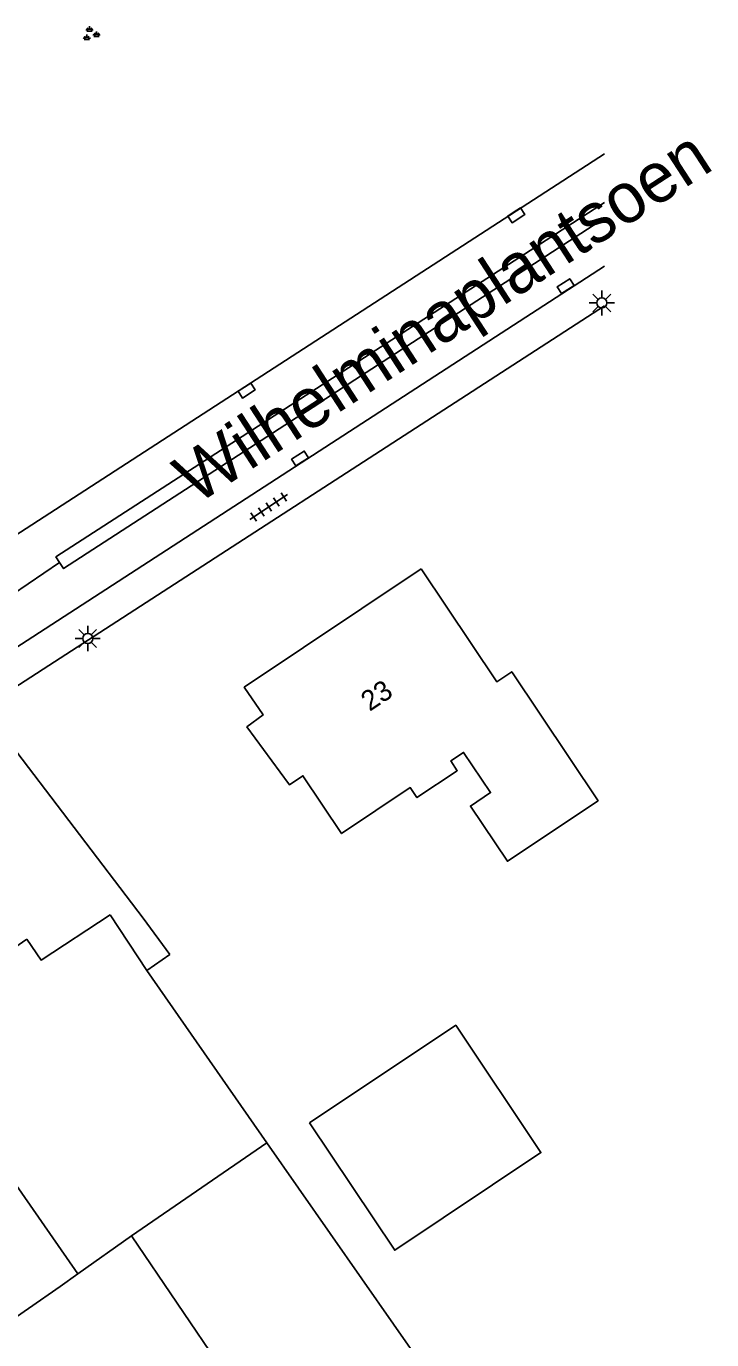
# Model space of a CAD drawing. Extents: x 136000 to 138005, y 398500 to 400500.
# Drawn here: x 137971.2 to 138005.3, y 399682 to 399747.5 of the extents above; entities that cross this region are included whole.
import ezdxf

# ---------------------------------------------------------------- set-up
doc = ezdxf.new("R2010")
doc.units = 0
for name, color, linetype in [('gg-afsc-erfafscheiding', 7, 'Continuous'), ('gg-afsc-hekwerk', 7, 'Continuous'), ('gg-anno-huisnummerreeks BGT', 7, 'Continuous'), ('gg-anno-openbare ruimte label', 7, 'Continuous'), ('gg-bbg-gedigitaliseerde bebouwing', 7, 'Continuous'), ('gg-bbg-gedigitaliseerde bijgebouw', 7, 'Continuous'), ('gg-bbg-hoofdgebouw', 7, 'Continuous'), ('gg-bbg-tussenscheiding', 7, 'Continuous'), ('gg-knt-verharding', 7, 'Continuous'), ('gt-grn-weggrens', 7, 'Continuous'), ('gt-symb-groenvak', 7, 'Continuous'), ('gt-symb-kolk', 7, 'Continuous'), ('gt-symb-lichtmast', 7, 'Continuous'), ('gt-symb-tegel verharding', 7, 'Continuous')]:
    doc.layers.add(name, color=color, linetype=linetype)

# ---------------------------------------------------------------- blocks, each defined once
blk = doc.blocks.new('gt0-LMAST')
at = {"layer": 'gt-symb-lichtmast'}
for p, q in [((-0.182, 0.173), (-0.447, 0.438)), ((-0.005, 0.246), (-0.005, 0.621)), ((0.172, 0.173), (0.437, 0.438)), ((-0.255, -0.004), (-0.63, -0.004)), ((-0.182, -0.181), (-0.447, -0.446)), ((-0.005, -0.254), (-0.005, -0.629)), ((0.437, -0.446), (0.172, -0.181)), ((0.245, -0.004), (0.62, -0.004))]:
    blk.add_line(p, q, dxfattribs=at)
blk.add_circle((-0.005, -0.004), 0.25, dxfattribs=at)
blk = doc.blocks.new('gt0-TEG1')
at = {"layer": 'gt-symb-tegel verharding'}
for p, q in [((-1.125, 0), (1.125, 0)), ((-0.9, -0.25), (-0.9, 0.25)), ((-0.45, -0.25), (-0.45, 0.25)), ((0, -0.25), (0, 0.25)), ((0.45, -0.25), (0.45, 0.25)), ((0.9, -0.25), (0.9, 0.25))]:
    blk.add_line(p, q, dxfattribs=at)
blk = doc.blocks.new('gt0-KOLK')
at = {"layer": 'gt-symb-kolk'}
blk.add_lwpolyline([(0, 0), (0.375, 0), (0.375, 0.4), (-0.375, 0.4), (-0.375, 0), (0, 0)], dxfattribs=at)
blk = doc.blocks.new('gt0-GRVAK')
at = {"layer": 'gt-symb-groenvak'}
for p, q in [((-0.11, 0.189), (-0.228, 0.24)), ((-0.182, 0.153), (0.088, 0.153)), ((-0.091, 0.211), (-0.156, 0.322)), ((-0.047, 0.214), (-0.047, 0.393)), ((-0.004, 0.211), (0.061, 0.322)), ((0.015, 0.189), (0.133, 0.24)), ((0.262, -0.052), (0.197, 0.059)), ((0.305, -0.049), (0.305, 0.13)), ((0.349, -0.052), (0.414, 0.059)), ((-0.245, -0.228), (-0.363, -0.177)), ((-0.318, -0.264), (-0.047, -0.264)), ((-0.226, -0.206), (-0.291, -0.095)), ((-0.183, -0.203), (-0.183, -0.024)), ((-0.139, -0.206), (-0.074, -0.095)), ((-0.12, -0.228), (-0.002, -0.177)), ((0.243, -0.074), (0.125, -0.023)), ((0.17, -0.11), (0.441, -0.11)), ((0.368, -0.074), (0.486, -0.023))]:
    blk.add_line(p, q, dxfattribs=at)

msp = doc.modelspace()

# ---------------------------------------------------------------- linework, layer by layer
at = {"layer": 'gg-afsc-erfafscheiding'}
msp.add_line((137978.344, 399701.173), (137977.193, 399700.376), dxfattribs=at)
at = {"layer": 'gg-afsc-hekwerk'}
for p, q in [((137970.128, 399712.04), (137977.011, 399702.985)), ((137978.344, 399701.173), (137977.011, 399702.985)), ((137972.88, 399684.629), (137973.75, 399685.26)), ((137969.266, 399682.117), (137972.88, 399684.629))]:
    msp.add_line(p, q, dxfattribs=at)
at = {"layer": 'gg-bbg-gedigitaliseerde bebouwing'}
for p, q in [((137977.193, 399700.376), (137983.181, 399691.793)), ((137983.181, 399691.793), (137992.437, 399678.527))]:
    msp.add_line(p, q, dxfattribs=at)
msp.add_lwpolyline([(137984.25, 399709.71), (137984.301, 399709.641), (137984.976, 399710.093), (137986.902, 399707.213), (137990.324, 399709.502), (137990.656, 399709.005), (137992.661, 399710.346), (137992.338, 399710.83), (137992.98, 399711.259), (137994.322, 399709.253), (137993.318, 399708.582), (137995.161, 399705.826), (137999.682, 399708.85), (137995.382, 399715.278), (137994.634, 399714.777), (137990.87, 399720.41)], dxfattribs=at)
at = {"layer": 'gg-bbg-gedigitaliseerde bijgebouw'}
msp.add_lwpolyline([(137985.301, 399692.78), (137989.547, 399686.43), (137996.834, 399691.303), (137992.588, 399697.653), (137985.301, 399692.78)], dxfattribs=at)
at = {"layer": 'gg-bbg-hoofdgebouw'}
for p, q in [((137975.365, 399703.159), (137977.193, 399700.376)), ((137976.43, 399687.15), (137973.75, 399685.26))]:
    msp.add_line(p, q, dxfattribs=at)
for points in [[(137990.87, 399720.41), (137982.05, 399714.51), (137982.99, 399713.13), (137982.18, 399712.53), (137984.25, 399709.71)], [(137971.22, 399701.94), (137971.928, 399700.902), (137975.365, 399703.159)], [(137973.75, 399685.26), (137965.1, 399697.7), (137971.22, 399701.94)], [(137984.62, 399671.38), (137979.2, 399679.16), (137980.98, 399680.43), (137976.43, 399687.15)]]:
    msp.add_lwpolyline(points, dxfattribs=at)
at = {"layer": 'gg-bbg-tussenscheiding'}
msp.add_line((137976.43, 399687.15), (137983.181, 399691.793), dxfattribs=at)
at = {"layer": 'gg-knt-verharding'}
for p, q in [((137967.567, 399720.083), (138000, 399741.109)), ((137968.828, 399715.283), (138000, 399735.504)), ((137969.226, 399713.59), (138000, 399733.528))]:
    msp.add_line(p, q, dxfattribs=at)
for points in [[(137972.848, 399720.724), (137972.667, 399721.004), (138000, 399738.675)], [(137972.848, 399720.724), (137973.042, 399720.423), (138000, 399737.899)]]:
    msp.add_lwpolyline(points, dxfattribs=at)
at = {"layer": 'gt-grn-weggrens'}
msp.add_line((137967.606, 399717.186), (137972.848, 399720.724), dxfattribs=at)

# ---------------------------------------------------------------- block references
at = {"layer": 'gt-symb-groenvak'}
msp.add_blockref('gt0-GRVAK', (137974.385, 399747.072), dxfattribs=at)
at = {"layer": 'gt-symb-kolk'}
for p, rotation in [((137995.497, 399738.204), -147.12021809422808), ((137998.172, 399734.338), 33.007061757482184), ((137982.058, 399729.466), -146.9617153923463), ((137984.939, 399725.744), 32.95900987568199)]:
    msp.add_blockref('gt0-KOLK', p, dxfattribs=dict(at, rotation=rotation))
at = {"layer": 'gt-symb-lichtmast'}
for p in [(137999.875, 399733.675), (137974.255, 399716.941)]:
    msp.add_blockref('gt0-LMAST', p, dxfattribs=at)
at = {"layer": 'gt-symb-tegel verharding', "rotation": -146.500599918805}
msp.add_blockref('gt0-TEG1', (137983.271, 399723.497), dxfattribs=at)

# ---------------------------------------------------------------- texts
at = {"layer": 'gg-anno-huisnummerreeks BGT'}
msp.add_text('23', height=1, rotation=33.8, dxfattribs=at).set_placement((137988.3, 399713.277))
at = {"layer": 'gg-anno-openbare ruimte label'}
msp.add_text('Wilhelminaplantsoen', height=2.5, rotation=33, dxfattribs=at).set_placement((137979.657, 399723.575))

doc.saveas('drawing.dxf')
